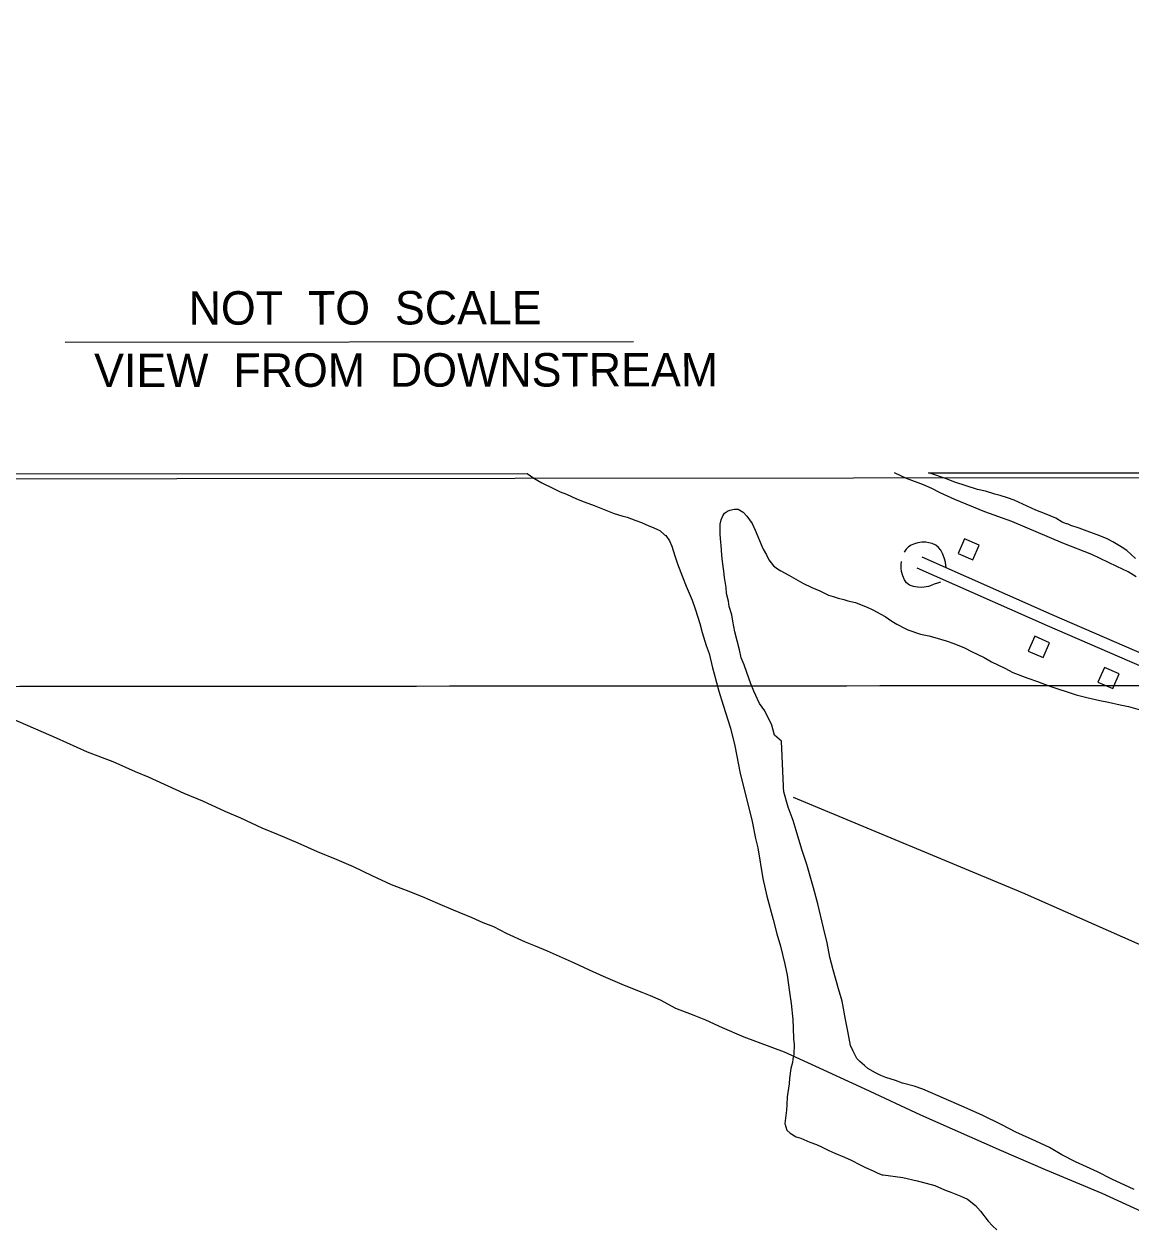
# Model space of a CAD drawing. Extents: x 3297716 to 3335574, y 688621 to 713991.
# Drawn here: x 3307605 to 3310350, y 695686 to 698677 of the extents above; entities that cross this region are included whole.
import ezdxf

# ---------------------------------------------------------------- set-up
doc = ezdxf.new("R2010")
doc.units = 0
for name, color, linetype in [('V-ANNO-SYMB', 7, 'Continuous'), ('V-BLDG-OTLN', 7, 'Continuous'), ('V-GRID-MAJR', 7, 'Continuous'), ('V-ROAD-CNTR', 7, 'Continuous'), ('V-SITE-VEGE', 7, 'Continuous'), ('V-TOPO-SHOR', 7, 'Continuous')]:
    doc.layers.add(name, color=color, linetype=linetype)

msp = doc.modelspace()

# ---------------------------------------------------------------- linework, layer by layer
at = {"layer": 'V-ANNO-SYMB'}
msp.add_line((3307706.7488705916, 697887.6281485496), (3309116.1233220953, 697889.0623572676), dxfattribs=at)
msp.add_lwpolyline([(3302105.118694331, 701138.8139858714), (3314693.319000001, 701151.624000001), (3314696.9784222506, 697555.5670540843), (3302108.778116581, 697542.7570399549)], close=True, dxfattribs=at)
at = {"layer": 'V-BLDG-OTLN'}
for points in [[(3309921.372119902, 697363.517246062), (3309958.0440465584, 697347.5432780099), (3309974.0170146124, 697384.216204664), (3309937.345087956, 697400.1891727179)], [(3310148.170666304, 697142.1096888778), (3310111.508739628, 697158.1056568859), (3310095.511771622, 697121.4437302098), (3310132.173698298, 697105.447762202)], [(3310321.066320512, 697065.0758429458), (3310284.404393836, 697081.0718109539), (3310268.40742583, 697044.4098842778), (3310305.069352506, 697028.41391627)]]:
    msp.add_lwpolyline(points, close=True, dxfattribs=at)
at = {"layer": 'V-GRID-MAJR'}
msp.add_spline([(3301847.299, 697030.213), (3307100.789, 697033.652), (3312354.279, 697037.855), (3317607.768, 697042.821), (3322861.257, 697048.552), (3328114.745, 697055.047), (3333368.231, 697062.306), (3333368.232, 697062.306)], degree=3, dxfattribs=at)
at = {"layer": 'V-ROAD-CNTR'}
for points in [[(3309831.342299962, 697355.084262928), (3310154.3976538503, 697212.0625489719), (3310723.158516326, 696965.9410412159), (3311162.459637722, 696777.1854187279), (3311664.0646345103, 696565.593841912), (3311792.7933770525, 696510.728951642), (3312596.383769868, 696162.601647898), (3312675.170732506, 696129.0954597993)], [(3309819.19832425, 697327.652317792), (3310142.36767791, 697184.580603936), (3310711.280540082, 696938.3930963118), (3311150.7076612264, 696749.583473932), (3311652.352657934, 696537.973897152), (3311780.94940074, 696483.1650067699), (3312584.5497935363, 696135.0337030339), (3313185.0425925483, 695879.6582137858), (3313633.3396959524, 695687.2125986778), (3314066.488829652, 695496.368980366), (3314102.6947572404, 695478.8690153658), (3314126.94970873, 695467.013039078), (3314166.3266299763, 695452.0010691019), (3314223.188516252, 695447.091078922), (3314261.465439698, 695453.673065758), (3314301.70435922, 695477.1040188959), (3314344.96927269, 695492.747987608), (3314391.701179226, 695494.2579845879), (3314421.9161187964, 695491.0349910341), (3314473.272016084, 695480.389012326), (3314495.28897205, 695469.3970343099), (3314577.8098070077, 695432.636107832)]]:
    msp.add_lwpolyline(points, dxfattribs=at)
at = {"layer": 'V-SITE-VEGE'}
for p, q in [((3302113.693, 697555.501), (3308853.0838646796, 697562.3591441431)), ((3308853.0838646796, 697562.3591441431), (3308869.338, 697550.665)), ((3309847.9629218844, 697563.3715537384), (3311056.569383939, 697564.6014567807)), ((3309854.1580000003, 697561.7490000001), (3309847.9629218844, 697563.3715537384)), ((3309890.145, 697549.9950000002), (3309854.1580000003, 697561.7490000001)), ((3308869.338, 697550.665), (3308889.216, 697539.2390000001)), ((3308889.216, 697539.2390000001), (3308917.855, 697524.518)), ((3308917.855, 697524.518), (3308934.5670000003, 697516.328)), ((3309913.771, 697540.4450000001), (3309890.145, 697549.995)), ((3309969.294, 697522.282), (3309913.771, 697540.4450000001)), ((3308934.5670000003, 697516.328), (3308950.5050000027, 697510.5509999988)), ((3308950.5050000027, 697510.5509999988), (3308975.181, 697499.074)), ((3308975.181, 697499.074), (3308994.303, 697491.658)), ((3309989.8850000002, 697517.9230000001), (3309969.294, 697522.282)), ((3310012.503, 697510.446), (3309989.8850000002, 697517.9230000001)), ((3310025.881, 697507.202), (3310012.503, 697510.446)), ((3310044.397, 697501.8340000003), (3310025.881, 697507.202)), ((3310060.836, 697495.4610000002), (3310044.397, 697501.8340000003)), ((3310114.225, 697471.129), (3310060.836, 697495.461)), ((3308994.303, 697491.658), (3309019.006, 697482.579)), ((3309019.006, 697482.579), (3309056.446, 697467.76)), ((3309056.446, 697467.76), (3309068.394, 697462.824)), ((3310135.801, 697462.634), (3310114.225, 697471.129)), ((3309068.394, 697462.824), (3309087.5300000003, 697457.0099999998)), ((3309087.5300000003, 697457.0099999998), (3309101.096, 697453.6569999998)), ((3309101.096, 697453.6569999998), (3309122.608, 697445.4139999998)), ((3309122.608, 697445.4139999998), (3309136.1560000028, 697440.4639999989)), ((3309136.1560000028, 697440.4639999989), (3309154.467, 697432.2580000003)), ((3310163.5330000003, 697450.9720000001), (3310135.801, 697462.634)), ((3310179.9390000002, 697441.5), (3310163.5330000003, 697450.9720000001)), ((3310190.208, 697437.259), (3310179.9390000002, 697441.5)), ((3310192.272, 697437.234), (3310190.208, 697437.259)), ((3310194.325, 697436.182), (3310192.272, 697437.234)), ((3310201.5130000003, 697433.003), (3310194.325, 697436.182)), ((3309154.467, 697432.258), (3309165.622, 697428.133)), ((3309165.622, 697428.133), (3309177.560000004, 697422.3989999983)), ((3309177.560000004, 697422.3989999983), (3309181.5430000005, 697420.7519999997)), ((3309181.5430000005, 697420.7519999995), (3309193.426, 697410.219)), ((3309193.426, 697410.219), (3309196.609, 697408.5829999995)), ((3309196.609, 697408.5829999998), (3309206.056, 697394.876)), ((3310222.079, 697426.583), (3310201.5130000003, 697433.003)), ((3310241.603, 697419.14), (3310222.079, 697426.583)), ((3310273.461, 697407.4340000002), (3310241.603, 697419.14)), ((3310290.923, 697400.0160000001), (3310273.461, 697407.434)), ((3309206.056, 697394.876), (3309211.516000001, 697382.0119999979)), ((3309211.516000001, 697382.0119999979), (3309219.247, 697357.9230000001)), ((3310305.287, 697392.631), (3310290.923, 697400.0160000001)), ((3310325.784, 697380.017), (3310305.287, 697392.631)), ((3310340.126, 697370.572), (3310325.784, 697380.017)), ((3309219.247, 697357.9230000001), (3309225.424, 697337.849)), ((3310361.577, 697350.725), (3310340.126, 697370.572)), ((3309225.424, 697337.849), (3309237.8680000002, 697305.704)), ((3309237.8680000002, 697305.704), (3309247.2090000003, 697282.395)), ((3309247.2090000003, 697282.395), (3309262.026, 697247.823)), ((3309262.026, 697247.823), (3309270.558, 697223.724)), ((3309270.558, 697223.724), (3309280.583, 697190.006)), ((3309280.583, 697190.006), (3309286.733, 697167.5329999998)), ((3309286.733, 697167.5329999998), (3309296.773999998, 697135.416000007)), ((3309296.773999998, 697135.416000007), (3309303.752, 697115.334)), ((3309303.752, 697115.334), (3309312.161, 697080.034)), ((3309312.161, 697080.034), (3309316.788999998, 697064.7810000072)), ((3309316.788999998, 697064.7810000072), (3309328.315, 697022.2440000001)), ((3309328.315, 697022.2440000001), (3309339.125, 696986.916)), ((3309339.125, 696986.916), (3309356.8910000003, 696929.906)), ((3309356.8910000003, 696929.906), (3309367.608, 696886.5799999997)), ((3309367.608, 696886.5799999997), (3309381.24, 696817.616)), ((3309381.24, 696817.616), (3309409.5640000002, 696702.8789999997)), ((3309409.5640000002, 696702.8789999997), (3309419.444999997, 696656.3610000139)), ((3309419.444999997, 696656.3610000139), (3309424.786, 696633.0970000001)), ((3309424.786, 696633.0970000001), (3309437.537, 696556.9400000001)), ((3309437.537, 696556.9400000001), (3309447.453999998, 696513.6230000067)), ((3309447.4539999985, 696513.6230000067), (3309462.8119999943, 696455.8410000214)), ((3309462.8119999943, 696455.8410000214), (3309472.011, 696419.7329999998)), ((3309472.011, 696419.7329999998), (3309481.27, 696389.224)), ((3309481.27, 696389.224), (3309491.9790000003, 696345.095)), ((3309491.9790000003, 696345.095), (3309497.278, 696317.83)), ((3309497.278, 696317.83), (3309503.202, 696275.359)), ((3309503.202, 696275.359), (3309507.6920000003, 696247.3030000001)), ((3309507.6920000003, 696247.3030000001), (3309512.044, 696207.246)), ((3309512.044, 696207.246), (3309512.611, 696186.437)), ((3309512.611, 696186.437), (3309513.109, 696159.2270000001)), ((3309513.109, 696159.2270000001), (3309514.556, 696145.6079999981)), ((3309514.2800000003, 696120.8070000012), (3309511.7450000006, 696108.834)), ((3309514.556, 696145.6079999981), (3309514.2800000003, 696120.8070000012)), ((3309510.856, 696100.841), (3309506.686, 696085.685)), ((3309511.745, 696108.834), (3309510.856, 696100.841)), ((3309503.217, 696061.72), (3309502.2660000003, 696048.127)), ((3309506.686, 696085.685), (3309503.217, 696061.72)), ((3309502.2660000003, 696048.127), (3309497.898, 696015.371)), ((3309497.898, 696015.371), (3309496.874, 695995.379)), ((3309495.932, 695982.5869999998), (3309491.555, 695949.0309999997)), ((3309496.874, 695995.379), (3309495.932, 695982.5869999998)), ((3309491.555, 695949.0309999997), (3309496.9760000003, 695932.966)), ((3309496.9760000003, 695932.966), (3309504.896, 695925.677)), ((3309504.896, 695925.677), (3309519.9979999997, 695916.7070000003)), ((3309519.9979999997, 695916.7070000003), (3309531.163999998, 695913.3810000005)), ((3309531.163999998, 695913.3810000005), (3309553.4579999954, 695903.5300000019)), ((3309553.4579999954, 695903.5300000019), (3309570.186, 695896.944)), ((3309570.186, 695896.944), (3309582.9250000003, 695891.199)), ((3309582.9250000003, 695891.199), (3309601.228, 695882.1900000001)), ((3309601.228, 695882.1900000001), (3309615.558, 695875.6319999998)), ((3309615.558, 695875.6319999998), (3309639.452, 695865.763)), ((3309639.452, 695865.763), (3309656.1720000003, 695858.376)), ((3309656.1720000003, 695858.376), (3309678.448, 695846.9230000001)), ((3309678.448, 695846.9230000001), (3309691.977, 695840.372)), ((3309691.977, 695840.372), (3309711.089, 695832.157)), ((3309711.089, 695832.157), (3309722.2260000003, 695826.4309999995)), ((3309722.2260000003, 695826.4309999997), (3309733.380999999, 695822.306)), ((3309733.380999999, 695822.306), (3309735.780999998, 695822.28)), ((3309735.780999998, 695822.28), (3309784.5140000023, 695815.3349999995)), ((3309784.5140000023, 695815.3349999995), (3309819.627, 695806.9400000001)), ((3309819.627, 695806.9400000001), (3309841.964, 695801.0889999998)), ((3309841.964, 695801.0889999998), (3309863.503, 695795.248)), ((3309863.503, 695795.248), (3309888.187, 695784.5700000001)), ((3309888.187, 695784.5700000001), (3309903.325999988, 695778.801000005)), ((3309903.325999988, 695778.801000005), (3309928.019000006, 695768.9209999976)), ((3309928.019000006, 695768.9209999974), (3309944.741, 695761.5339999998)), ((3309944.741, 695761.534), (3309964.572, 695746.111)), ((3309964.572, 695746.111), (3309977.2120000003, 695731.566)), ((3309977.2120000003, 695731.566), (3309996.144, 695707.35)), ((3309996.144, 695707.35), (3310007.211000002, 695695.2259999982)), ((3310007.211000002, 695695.2259999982), (3310017.506, 695685.5080000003))]:
    msp.add_line(p, q, dxfattribs=at)
for points in [[(3310358.529, 695785.318), (3310303.102, 695811.737), (3310267.184, 695829.679), (3310212.765, 695854.024), (3310178.909, 695871.944), (3310148.1520000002, 695889.829), (3310114.274, 695905.689), (3310064.991, 695927.91), (3310030.106, 695945.8420000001), (3309980.843, 695970.127), (3309930.528, 695992.358), (3309871.992, 696017.78), (3309833.999, 696034.715), (3309812.411, 696042.1780000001), (3309783.602, 696049.7220000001), (3309766.131, 696056.112), (3309742.48, 696063.6), (3309730.156, 696068.9), (3309716.813, 696075.2390000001), (3309697.3200000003, 696085.775), (3309689.148, 696093.091), (3309677.915, 696103.536), (3309670.774, 696110.839), (3309661.683, 696128.482), (3309654.6210000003, 696143.009), (3309647.791, 696178.171), (3309641.924, 696207.13), (3309634.176, 696252.6240000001), (3309625.234, 696283.68), (3309611.308, 696330.272), (3309603.411, 696362.35), (3309596.5810000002, 696397.512), (3309587.7090000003, 696434.761), (3309573.934, 696494.767), (3309563.022, 696534.101), (3309546.126, 696592.08), (3309534.16, 696629.3640000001), (3309520.234, 696675.954), (3309512.257, 696700.81), (3309500.2430000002, 696733.9670000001), (3309489.321, 696772.269), (3309488.404, 696782.599), (3309488.451, 696786.726), (3309483.505, 696898.231), (3309466.125, 696912.873), (3309459.179, 696937.7170000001), (3309442.031, 696972.9940000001), (3309428.823, 696991.716), (3309414.71, 697021.8), (3309407.698, 697040.451), (3309397.691, 697068.426), (3309390.6750000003, 697087.08), (3309383.65, 697104.701), (3309379.7430000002, 697124.351), (3309367.856, 697168.858), (3309362.9960000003, 697195.742), (3309360.074, 697211.254), (3309354.114, 697231.961), (3309352.199, 697245.394), (3309347.249, 697264.027), (3309346.389, 697279.514), (3309342.539, 697304.323), (3309340.649, 697319.8250000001), (3309336.786, 697343.6020000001), (3309335.928, 697359.091), (3309334.142, 697383.876), (3309333.19, 697391.109), (3309331.357, 697411.769), (3309331.633, 697436.534), (3309333.812, 697446.827), (3309338.056, 697457.1), (3309342.25, 697463.2440000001), (3309349.531, 697468.323), (3309355.759, 697471.35), (3309367.129, 697473.285), (3309376.417, 697473.183), (3309388.717, 697465.8200000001), (3309397.898, 697456.43), (3309411.106, 697437.709), (3309418.143, 697421.1190000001), (3309425.1920000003, 697405.562), (3309433.228, 697385.862), (3309438.2600000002, 697374.457), (3309446.3540000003, 697359.922), (3309452.404, 697347.468), (3309463.594, 697332.897), (3309473.832, 697325.559)], [(3309473.832, 697325.559), (3309482.028, 697320.308), (3309501.521, 697309.7710000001), (3309536.382, 697289.774), (3309558.963, 697279.202), (3309578.477, 697270.73), (3309600.0300000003, 697260.1680000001), (3309611.345, 697256.947), (3309623.68, 697252.681), (3309638.09, 697249.425), (3309648.375, 697246.213), (3309666.899, 697241.88), (3309677.1720000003, 697237.636), (3309695.663, 697230.206), (3309710.04, 697223.853), (3309729.5270000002, 697213.316), (3309740.809, 697206.998), (3309757.191, 697195.466), (3309769.494, 697188.103), (3309790.012, 697177.556), (3309797.201, 697174.38), (3309828.04, 697163.716), (3309848.632, 697159.358), (3309864.062, 697155.059), (3309891.827, 697146.492), (3309911.363, 697140.082), (3309937.042, 697129.475), (3309954.4790000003, 697119.995), (3309986.303, 697105.1900000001), (3310004.762, 697094.667), (3310037.605, 697078.8200000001), (3310057.094, 697068.283), (3310094.089, 697054.455), (3310118.762, 697045.9230000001), (3310146.504, 697035.292), (3310214.36, 697012.8640000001), (3310241.119, 697006.3740000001), (3310273.023, 696998.794), (3310294.646, 696994.426), (3310323.467, 696987.911), (3310344.058, 696983.5530000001), (3310372.867, 696976.008)]]:
    msp.add_lwpolyline(points, dxfattribs=at)
at = {"layer": 'V-TOPO-SHOR'}
for points in [[(3310363.446, 697305.855), (3310343.276, 697317.926), (3310315.3370000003, 697331.437), (3310253.059, 697361.237), (3310180.951, 697389.457), (3310054.637, 697442.985), (3309988.232, 697466.74), (3309913.441, 697497.359), (3309877.075, 697513.672), (3309856.558, 697525.069), (3309835.6750000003, 697534.101), (3309793.8850000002, 697549.799), (3309763.6566821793, 697563.2857619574)], [(3307684.978, 696905.629), (3306209.7717901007, 697546.9302963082)], [(3309891.997, 697328.326), (3309890.111, 697341.759), (3309887.09, 697352.488), (3309882.461, 697363.66), (3309878.728, 697371.426), (3309872.95, 697378.623), (3309866.139, 697384.386), (3309856.933, 697388.648), (3309849.2260000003, 697390.3470000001), (3309841.77, 697391.449), (3309831.2430000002, 697391.3960000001), (3309821.722, 697390.229), (3309813.716, 697387.857), (3309804.848, 697384.2220000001), (3309798.262, 697379.796), (3309792.341, 697374.09), (3309787.674, 697366.587)], [(3309877.757, 697292.152), (3309870.179, 697290.2000000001), (3309862.0840000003, 697287.319), (3309854.6580000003, 697283.751), (3309848.012, 697281.6190000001), (3309831.6890000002, 697279.51), (3309820.657, 697279.633), (3309810.744, 697281.357), (3309801.1950000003, 697285.283), (3309793.787, 697290.884), (3309788.687, 697297.817), (3309784.1350000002, 697308.223), (3309781.278, 697318.5260000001), (3309780.274, 697327.367), (3309780.035, 697336.282), (3309780.9620000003, 697343.403)], [(3309558.2770000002, 696095.4770000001), (3309490.933, 696126.01), (3309391.1750000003, 696163.337), (3309336.95, 696186.957), (3309295.875, 696206.03), (3309266.898, 696217.5210000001), (3309221.744, 696234.948), (3309183.395, 696255.682), (3309158.8000000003, 696265.772), (3309138.251, 696274.1240000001), (3309115, 696283.182), (3309088.3880000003, 696294.309), (3309042.245, 696314.115), (3309007.5640000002, 696330.071), (3308969.8540000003, 696347.414), (3308940.553, 696360.263), (3308903.171, 696376.587), (3308873.535, 696389.779), (3308848.598, 696399.1950000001), (3308801.117, 696420.71), (3308769.826, 696436.964), (3308743.88, 696447.069), (3308716.273, 696459.898), (3308670.1210000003, 696479.028), (3308631.3850000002, 696495.367), (3308592.981, 696511.3640000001), (3308553.225, 696527.378), (3308515.819, 696541.671), (3308468.348, 696563.861), (3308422.231, 696586.034), (3308381.14, 696603.754), (3308332.629, 696623.586), (3308284.472, 696645.107), (3308236.305, 696665.613), (3308195.204, 696682.317), (3308142.343, 696706.598), (3308103.271, 696723.279), (3308048.055, 696748.9400000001), (3308002.242, 696768.0650000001), (3307913.35, 696808.656), (3307881.004, 696821.5380000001), (3307826.124, 696846.857), (3307762.4250000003, 696870.583), (3307684.978, 696905.629)], [(3311350.2533203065, 695956.2458259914), (3310764.447088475, 696219.5627685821), (3310081.0064846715, 696521.3417364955), (3309512.9519568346, 696758.0311230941)], [(3310418.097, 695711.846), (3310278.61, 695775.882), (3310138.361, 695834.719), (3310028.912, 695881.926), (3309828.9390000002, 695969.959), (3309690.938, 696034.362), (3309558.2770000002, 696095.4770000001)]]:
    msp.add_lwpolyline(points, dxfattribs=at)

# ---------------------------------------------------------------- texts
at = {"layer": 'V-ANNO-SYMB'}
for s, p in [('NOT  TO  SCALE', (3308013.031741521, 697930.9867710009)), ('VIEW  FROM  DOWNSTREAM', (3307778.7288302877, 697776.2736002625))]:
    msp.add_text(s, height=82.99982600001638, rotation=0.0750053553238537, dxfattribs=at).set_placement(p)

doc.saveas('drawing.dxf')
